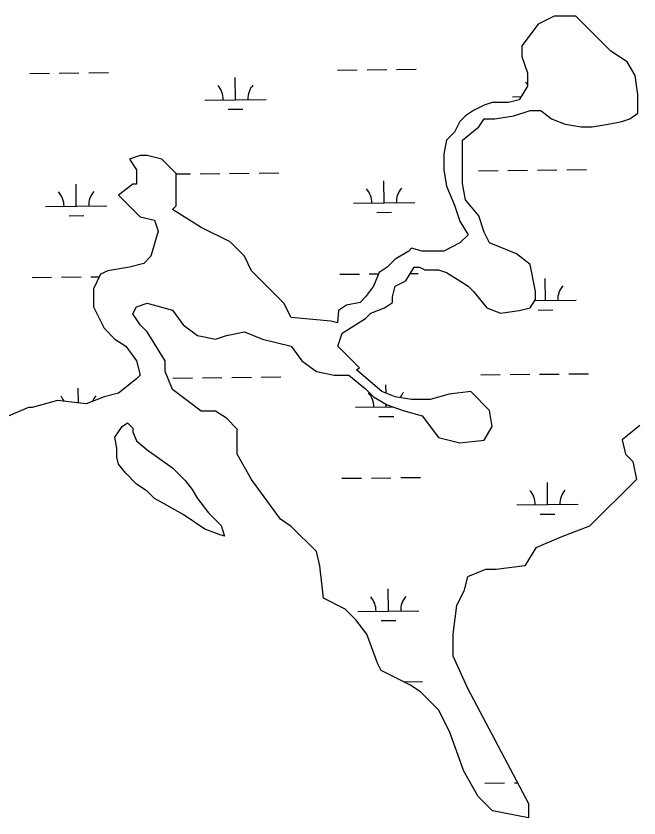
# Model space of a CAD drawing. Extents: x 3734862 to 3772949, y 391520 to 417239.
# Drawn here: x 3766178 to 3767194, y 413108 to 414416 of the extents above; entities that cross this region are included whole.
import ezdxf

# ---------------------------------------------------------------- set-up
doc = ezdxf.new("R2010")
doc.units = 0
doc.layers.add('V-TOPO-SHOR', color=7, linetype='Continuous')
doc.layers.add('V-WETL-SWMP', color=7, linetype='Continuous')

msp = doc.modelspace()

# ---------------------------------------------------------------- linework, layer by layer
at = {"layer": 'V-TOPO-SHOR'}
for p, q in [((3767056.3, 414415.6), (3767029.9, 414402.4)), ((3767091.5, 414415.6), (3767056.3, 414415.6)), ((3767148.7, 414358.4), (3767091.5, 414415.6)), ((3767029.9, 414402.4), (3767003.5, 414367.2)), ((3767003.5, 414367.2), (3767003.5, 414349.6)), ((3767175.1, 414340.8), (3767148.7, 414358.4)), ((3767003.5, 414349.6), (3767012.3, 414323.1)), ((3767188.3, 414318.7), (3767175.1, 414340.8)), ((3767012.3, 414323.1), (3767012.3, 414301.1)), ((3767192.7, 414287.9), (3767188.3, 414318.7)), ((3767012.3, 414301.1), (3766999.1, 414279.1)), ((3767192.7, 414257.1), (3767192.7, 414287.9)), ((3766955.1, 414274.7), (3766942, 414270.3)), ((3766981.5, 414274.7), (3766955.1, 414274.7)), ((3766999.1, 414279.1), (3766981.5, 414274.7)), ((3766924.4, 414261.5), (3766911.2, 414252.7)), ((3766942, 414270.3), (3766924.4, 414261.5)), ((3766990.3, 414252.7), (3767016.7, 414261.5)), ((3767016.7, 414261.5), (3767034.3, 414261.5)), ((3767034.3, 414261.5), (3767051.9, 414248.3)), ((3766911.2, 414252.7), (3766902.4, 414243.9)), ((3766933.2, 414235.1), (3766942, 414248.3)), ((3766942, 414248.3), (3766959.5, 414248.3)), ((3766959.5, 414248.3), (3766990.3, 414252.7)), ((3767051.9, 414248.3), (3767073.9, 414239.5)), ((3767166.3, 414243.9), (3767179.5, 414248.3)), ((3767179.5, 414248.3), (3767192.7, 414257.1)), ((3766902.4, 414243.9), (3766893.6, 414226.3)), ((3766906.8, 414213.1), (3766933.2, 414235.1)), ((3767073.9, 414239.5), (3767100.3, 414235.1)), ((3767100.3, 414235.1), (3767117.9, 414235.1)), ((3767117.9, 414235.1), (3767144.3, 414239.5)), ((3767144.3, 414239.5), (3767166.3, 414243.9)), ((3766893.6, 414226.3), (3766880.4, 414213.1)), ((3766880.4, 414213.1), (3766876, 414191.1)), ((3766906.8, 414142.6), (3766906.8, 414213.1)), ((3766380.8, 414188.3), (3766363.2, 414182.4)), ((3766363.2, 414182.4), (3766374.9, 414164.8)), ((3766392.5, 414188.3), (3766380.8, 414188.3)), ((3766416, 414182.4), (3766392.5, 414188.3)), ((3766439.4, 414159), (3766416, 414182.4)), ((3766876, 414191.1), (3766876, 414164.7)), ((3766374.9, 414164.8), (3766374.9, 414141.4)), ((3766439.4, 414106.2), (3766439.4, 414159)), ((3766876, 414164.7), (3766880.4, 414138.2)), ((3766911.2, 414116.2), (3766906.8, 414142.6)), ((3766369.1, 414141.4), (3766345.6, 414123.8)), ((3766374.9, 414141.4), (3766369.1, 414141.4)), ((3766880.4, 414138.2), (3766893.6, 414107.4)), ((3766345.6, 414123.8), (3766380.8, 414088.5)), ((3766933.2, 414089.8), (3766911.2, 414116.2)), ((3766433.6, 414100.3), (3766439.4, 414106.2)), ((3766893.6, 414107.4), (3766902.4, 414081)), ((3766480.5, 414070.9), (3766433.6, 414100.3)), ((3766380.8, 414088.5), (3766404.2, 414082.7)), ((3766404.2, 414082.7), (3766410.1, 414065.1)), ((3766902.4, 414081), (3766915.6, 414059)), ((3766942, 414063.4), (3766933.2, 414089.8)), ((3766410.1, 414065.1), (3766398.4, 414024)), ((3766527.4, 414047.5), (3766480.5, 414070.9)), ((3766915.6, 414059), (3766902.4, 414045.8)), ((3766950.8, 414045.8), (3766942, 414063.4)), ((3766550.9, 414024), (3766527.4, 414047.5)), ((3766902.4, 414045.8), (3766876, 414032.6)), ((3766994.7, 414028.2), (3766950.8, 414045.8)), ((3766818.8, 414032.6), (3766796.8, 414019.4)), ((3766823.2, 414037), (3766818.8, 414032.6)), ((3766840.8, 414032.6), (3766823.2, 414037)), ((3766876, 414032.6), (3766840.8, 414032.6)), ((3767016.7, 414010.6), (3766994.7, 414028.2)), ((3766386.7, 414012.3), (3766363.2, 414006.4)), ((3766398.4, 414024), (3766386.7, 414012.3)), ((3766562.6, 414000.5), (3766550.9, 414024)), ((3766796.8, 414019.4), (3766783.6, 414006.2)), ((3766328, 414000.5), (3766316.3, 413994.7)), ((3766363.2, 414006.4), (3766328, 414000.5)), ((3766615.4, 413947.7), (3766562.6, 414000.5)), ((3766783.6, 414006.2), (3766770.4, 413997.4)), ((3766814.4, 413984.2), (3766827.6, 414006.2)), ((3766827.6, 414006.2), (3766836.4, 414006.2)), ((3766836.4, 414006.2), (3766845.2, 414001.8)), ((3766845.2, 414001.8), (3766867.2, 414001.8)), ((3766867.2, 414001.8), (3766880.4, 413997.4)), ((3767025.5, 413966.6), (3767016.7, 414010.6)), ((3766316.3, 413994.7), (3766304.5, 413971.2)), ((3766770.4, 413997.4), (3766761.6, 413975.4)), ((3766880.4, 413997.4), (3766902.4, 413984.2)), ((3766761.6, 413975.4), (3766748.4, 413957.7)), ((3766792.4, 413957.7), (3766796.8, 413975.4)), ((3766796.8, 413975.4), (3766814.4, 413984.2)), ((3766902.4, 413984.2), (3766915.6, 413975.4)), ((3766915.6, 413975.4), (3766924.4, 413966.6)), ((3766304.5, 413971.2), (3766304.5, 413941.8)), ((3766924.4, 413966.6), (3766946.4, 413940.1)), ((3767025.5, 413953.3), (3767025.5, 413966.6)), ((3766374.9, 413941.8), (3766392.5, 413947.7)), ((3766392.5, 413947.7), (3766433.6, 413936)), ((3766627.1, 413924.2), (3766615.4, 413947.7)), ((3766739.6, 413948.9), (3766717.6, 413944.5)), ((3766748.4, 413957.7), (3766739.6, 413948.9)), ((3766779.2, 413940.1), (3766792.4, 413948.9)), ((3766792.4, 413948.9), (3766792.4, 413957.7)), ((3767016.7, 413940.1), (3767025.5, 413953.3)), ((3766304.5, 413941.8), (3766322.1, 413906.6)), ((3766369.1, 413930.1), (3766374.9, 413941.8)), ((3766433.6, 413936), (3766451.2, 413912.5)), ((3766704.4, 413935.7), (3766702.7, 413915.6)), ((3766717.6, 413944.5), (3766704.4, 413935.7)), ((3766757.2, 413931.3), (3766779.2, 413940.1)), ((3766946.4, 413940.1), (3766968.3, 413931.3)), ((3766968.3, 413931.3), (3766999.1, 413935.7)), ((3766999.1, 413935.7), (3767016.7, 413940.1)), ((3766380.8, 413912.5), (3766369.1, 413930.1)), ((3766691.6, 413918.4), (3766627.1, 413924.2)), ((3766710.4, 413898.5), (3766748.4, 413922.5)), ((3766748.4, 413922.5), (3766757.2, 413931.3)), ((3766392.5, 413900.8), (3766380.8, 413912.5)), ((3766451.2, 413912.5), (3766474.6, 413894.9)), ((3766702.7, 413915.6), (3766691.6, 413918.4)), ((3766322.1, 413906.6), (3766339.7, 413889)), ((3766421.8, 413853.8), (3766392.5, 413900.8)), ((3766474.6, 413894.9), (3766503.9, 413889)), ((3766503.9, 413889), (3766521.5, 413894.9)), ((3766521.5, 413894.9), (3766550.9, 413900.8)), ((3766550.9, 413900.8), (3766580.2, 413889)), ((3766703.4, 413877.3), (3766710.4, 413898.5)), ((3766339.7, 413889), (3766357.3, 413877.3)), ((3766580.2, 413889), (3766627.1, 413877.3)), ((3766357.3, 413877.3), (3766374.9, 413853.8)), ((3766627.1, 413877.3), (3766644.7, 413853.8)), ((3766738.5, 413842.1), (3766703.4, 413877.3)), ((3766374.9, 413853.8), (3766380.8, 413830.3)), ((3766421.8, 413836.2), (3766421.8, 413853.8)), ((3766644.7, 413853.8), (3766668.2, 413836.2)), ((3766733.7, 413838.9), (3766738.5, 413842.1)), ((3766380.8, 413830.3), (3766374.9, 413824.5)), ((3766433.6, 413806.9), (3766421.8, 413836.2)), ((3766668.2, 413836.2), (3766697.5, 413830.3)), ((3766697.5, 413830.3), (3766720.9, 413830.3)), ((3766720.9, 413830.3), (3766748.4, 413808.1)), ((3766774.8, 413803.7), (3766733.7, 413838.9)), ((3766374.9, 413824.5), (3766345.6, 413801)), ((3766480.5, 413771.6), (3766433.6, 413806.9)), ((3766748.4, 413808.1), (3766761.6, 413794.9)), ((3766796.8, 413794.9), (3766774.8, 413803.7)), ((3766920, 413803.7), (3766884.8, 413799.3)), ((3766950.8, 413772.8), (3766920, 413803.7)), ((3766322.1, 413795.1), (3766292.8, 413783.4)), ((3766345.6, 413801), (3766322.1, 413795.1)), ((3766761.6, 413794.9), (3766783.6, 413781.7)), ((3766823.2, 413790.5), (3766796.8, 413794.9)), ((3766854, 413790.5), (3766823.2, 413790.5)), ((3766884.8, 413799.3), (3766854, 413790.5)), ((3766199, 413777.5), (3766157.9, 413759.9)), ((3766204.8, 413777.5), (3766199, 413777.5)), ((3766245.9, 413789.2), (3766204.8, 413777.5)), ((3766292.8, 413783.4), (3766245.9, 413789.2)), ((3766783.6, 413781.7), (3766810, 413772.8)), ((3766503.9, 413771.6), (3766480.5, 413771.6)), ((3766521.5, 413759.9), (3766503.9, 413771.6)), ((3766810, 413772.8), (3766840.8, 413764)), ((3766840.8, 413764), (3766867.2, 413728.8)), ((3766955.1, 413746.4), (3766950.8, 413772.8)), ((3766539.1, 413742.3), (3766521.5, 413759.9)), ((3766539.1, 413701.2), (3766539.1, 413742.3)), ((3766942, 413724.4), (3766955.1, 413746.4)), ((3767196, 413748.2), (3767166.7, 413724.7)), ((3766867.2, 413728.8), (3766902.4, 413720)), ((3766902.4, 413720), (3766942, 413724.4)), ((3767166.7, 413724.7), (3767172.5, 413701.2)), ((3766562.6, 413660.1), (3766539.1, 413701.2)), ((3767172.5, 413701.2), (3767184.3, 413689.5)), ((3767184.3, 413689.5), (3767190.1, 413660.1)), ((3766609.5, 413595.6), (3766562.6, 413660.1)), ((3767190.1, 413660.1), (3767113.9, 413583.9)), ((3766627.1, 413583.8), (3766609.5, 413595.6)), ((3766668.2, 413542.8), (3766627.1, 413583.8)), ((3767113.9, 413583.9), (3767067, 413566.2)), ((3767067, 413566.2), (3767025.9, 413548.6)), ((3766674, 413519.3), (3766668.2, 413542.8)), ((3767025.9, 413548.6), (3767008.3, 413519.3)), ((3766679.9, 413466.5), (3766674, 413519.3)), ((3767008.3, 413519.3), (3766961.4, 413513.4)), ((3766943.8, 413513.4), (3766914.5, 413501.7)), ((3766961.4, 413513.4), (3766943.8, 413513.4)), ((3766914.5, 413501.7), (3766908.6, 413478.2)), ((3766908.6, 413478.2), (3766896.9, 413454.7)), ((3766715.1, 413448.9), (3766679.9, 413466.5)), ((3766896.9, 413454.7), (3766891, 413407.8)), ((3766732.7, 413431.3), (3766715.1, 413448.9)), ((3766750.3, 413407.8), (3766732.7, 413431.3)), ((3766767.9, 413360.8), (3766750.3, 413407.8)), ((3766891, 413407.8), (3766891, 413372.6)), ((3766891, 413372.6), (3766914.5, 413319.8)), ((3766773.7, 413349.1), (3766767.9, 413360.8)), ((3766820.6, 413325.6), (3766773.7, 413349.1)), ((3766838.2, 413313.9), (3766820.6, 413325.6)), ((3766914.5, 413319.8), (3767014.2, 413132)), ((3766867.6, 413284.5), (3766838.2, 413313.9)), ((3766885.2, 413249.3), (3766867.6, 413284.5)), ((3766908.6, 413184.8), (3766885.2, 413249.3)), ((3766932.1, 413143.7), (3766908.6, 413184.8)), ((3766955.5, 413120.2), (3766932.1, 413143.7)), ((3767014.2, 413132), (3767014.2, 413108.5)), ((3767014.2, 413108.5), (3766955.5, 413120.2))]:
    msp.add_line(p, q, dxfattribs=at)
msp.add_lwpolyline([(3766433.6, 413679.2), (3766454.1, 413658.7), (3766465.8, 413644), (3766474.6, 413629.3), (3766492.2, 413605.9), (3766512.7, 413585.3), (3766518.6, 413567.7), (3766509.8, 413570.6), (3766486.4, 413579.4), (3766451.2, 413602.9), (3766424.8, 413617.6), (3766404.2, 413629.3), (3766392.5, 413641.1), (3766374.9, 413652.8), (3766357.3, 413670.4), (3766345.6, 413685.1), (3766342.7, 413696.8), (3766342.7, 413711.5), (3766339.7, 413729.1), (3766351.5, 413746.7), (3766360.3, 413752.6), (3766369.1, 413743.8), (3766369.1, 413737.9), (3766374.9, 413723.2), (3766392.5, 413708.6)], close=True, dxfattribs=at)
at = {"layer": 'V-WETL-SWMP'}
for p, q in [((3767056.3, 414415.6), (3767029.9, 414402.4)), ((3767091.5, 414415.6), (3767056.3, 414415.6)), ((3767148.7, 414358.4), (3767091.5, 414415.6)), ((3767029.9, 414402.4), (3767003.5, 414367.2)), ((3767003.5, 414367.2), (3767003.5, 414349.6)), ((3767175.1, 414340.8), (3767148.7, 414358.4)), ((3767003.5, 414349.6), (3767012.3, 414323.1)), ((3767188.3, 414318.7), (3767175.1, 414340.8)), ((3766702.9, 414327.5), (3766734.9, 414327.8)), ((3766750.9, 414328), (3766782.9, 414328.3)), ((3766798.9, 414328.5), (3766830.9, 414328.8)), ((3766201, 414322.2), (3766233, 414322.5)), ((3766249, 414322.7), (3766281, 414323)), ((3766297, 414323.2), (3766329, 414323.5)), ((3766536.3, 414279.3), (3766536, 414315.3)), ((3767012.3, 414323.1), (3767012.3, 414301.1)), ((3767192.7, 414287.9), (3767188.3, 414318.7)), ((3767012.3, 414301.1), (3766999.1, 414279.1)), ((3767192.7, 414257.1), (3767192.7, 414287.9)), ((3766486.3, 414278.7), (3766586.3, 414279.8)), ((3766955.1, 414274.7), (3766942, 414270.3)), ((3766981.5, 414274.7), (3766955.1, 414274.7)), ((3766999.1, 414279.1), (3766981.5, 414274.7)), ((3766988.2, 414284), (3767002.2, 414284.2)), ((3766524.5, 414263.7), (3766548.5, 414264)), ((3766924.4, 414261.5), (3766911.2, 414252.7)), ((3766942, 414270.3), (3766924.4, 414261.5)), ((3766990.3, 414252.7), (3767016.7, 414261.5)), ((3767016.7, 414261.5), (3767034.3, 414261.5)), ((3767034.3, 414261.5), (3767051.9, 414248.3)), ((3766911.2, 414252.7), (3766902.4, 414243.9)), ((3766933.2, 414235.1), (3766942, 414248.3)), ((3766942, 414248.3), (3766959.5, 414248.3)), ((3766959.5, 414248.3), (3766990.3, 414252.7)), ((3767051.9, 414248.3), (3767073.9, 414239.5)), ((3767166.3, 414243.9), (3767179.5, 414248.3)), ((3767179.5, 414248.3), (3767192.7, 414257.1)), ((3766902.4, 414243.9), (3766893.6, 414226.3)), ((3766906.8, 414213.1), (3766933.2, 414235.1)), ((3767073.9, 414239.5), (3767100.3, 414235.1)), ((3767100.3, 414235.1), (3767117.9, 414235.1)), ((3767117.9, 414235.1), (3767144.3, 414239.5)), ((3767144.3, 414239.5), (3767166.3, 414243.9)), ((3766893.6, 414226.3), (3766880.4, 414213.1)), ((3766880.4, 414213.1), (3766876, 414191.1)), ((3766906.8, 414142.6), (3766906.8, 414213.1)), ((3766380.8, 414188.3), (3766363.2, 414182.4)), ((3766363.2, 414182.4), (3766374.9, 414164.8)), ((3766392.5, 414188.3), (3766380.8, 414188.3)), ((3766416, 414182.4), (3766392.5, 414188.3)), ((3766439.4, 414159), (3766416, 414182.4)), ((3766876, 414191.1), (3766876, 414164.7)), ((3766374.9, 414164.8), (3766374.9, 414141.4)), ((3766439.4, 414106.2), (3766439.4, 414159)), ((3766439.4, 414158.2), (3766462.8, 414158.4)), ((3766478.8, 414158.6), (3766510.8, 414158.9)), ((3766526.8, 414159.1), (3766558.8, 414159.4)), ((3766574.8, 414159.6), (3766606.8, 414159.9)), ((3766876, 414164.7), (3766880.4, 414138.2)), ((3766932.6, 414163.4), (3766964.6, 414163.7)), ((3766980.6, 414163.9), (3767012.6, 414164.2)), ((3767028.6, 414164.4), (3767060.6, 414164.7)), ((3767076.6, 414164.9), (3767108.6, 414165.2)), ((3766778.6, 414111), (3766778.2, 414147)), ((3766911.2, 414116.2), (3766906.8, 414142.6)), ((3766276.7, 414105.7), (3766276.3, 414141.7)), ((3766369.1, 414141.4), (3766345.6, 414123.8)), ((3766374.9, 414141.4), (3766369.1, 414141.4)), ((3766880.4, 414138.2), (3766893.6, 414107.4)), ((3766345.6, 414123.8), (3766380.8, 414088.5)), ((3766933.2, 414089.8), (3766911.2, 414116.2)), ((3766226.7, 414105.2), (3766326.7, 414106.2)), ((3766433.6, 414100.3), (3766439.4, 414106.2)), ((3766728.6, 414110.5), (3766828.6, 414111.5)), ((3766893.6, 414107.4), (3766902.4, 414081)), ((3766264.9, 414090.1), (3766288.9, 414090.4)), ((3766480.5, 414070.9), (3766433.6, 414100.3)), ((3766766.8, 414095.4), (3766790.8, 414095.7)), ((3766380.8, 414088.5), (3766404.2, 414082.7)), ((3766404.2, 414082.7), (3766410.1, 414065.1)), ((3766902.4, 414081), (3766915.6, 414059)), ((3766942, 414063.4), (3766933.2, 414089.8)), ((3766410.1, 414065.1), (3766398.4, 414024)), ((3766527.4, 414047.5), (3766480.5, 414070.9)), ((3766915.6, 414059), (3766902.4, 414045.8)), ((3766950.8, 414045.8), (3766942, 414063.4)), ((3766550.9, 414024), (3766527.4, 414047.5)), ((3766902.4, 414045.8), (3766876, 414032.6)), ((3766994.7, 414028.2), (3766950.8, 414045.8)), ((3766818.8, 414032.6), (3766796.8, 414019.4)), ((3766823.2, 414037), (3766818.8, 414032.6)), ((3766840.8, 414032.6), (3766823.2, 414037)), ((3766876, 414032.6), (3766840.8, 414032.6)), ((3767016.7, 414010.6), (3766994.7, 414028.2)), ((3766386.7, 414012.3), (3766363.2, 414006.4)), ((3766398.4, 414024), (3766386.7, 414012.3)), ((3766562.6, 414000.5), (3766550.9, 414024)), ((3766796.8, 414019.4), (3766783.6, 414006.2)), ((3766328, 414000.5), (3766316.3, 413994.7)), ((3766363.2, 414006.4), (3766328, 414000.5)), ((3766615.4, 413947.7), (3766562.6, 414000.5)), ((3766783.6, 414006.2), (3766770.4, 413997.4)), ((3766814.4, 413984.2), (3766827.6, 414006.2)), ((3766827.6, 414006.2), (3766836.4, 414006.2)), ((3766836.4, 414006.2), (3766845.2, 414001.8)), ((3766845.2, 414001.8), (3766867.2, 414001.8)), ((3766867.2, 414001.8), (3766880.4, 413997.4)), ((3767025.5, 413966.6), (3767016.7, 414010.6)), ((3766204.5, 413989.5), (3766236.5, 413989.8)), ((3766252.5, 413990), (3766284.5, 413990.3)), ((3766300.5, 413990.5), (3766314.3, 413990.7)), ((3766316.3, 413994.7), (3766304.5, 413971.2)), ((3766706.4, 413994.8), (3766738.4, 413995.1)), ((3766754.4, 413995.3), (3766769.6, 413995.5)), ((3766770.4, 413997.4), (3766761.6, 413975.4)), ((3766821.5, 413996), (3766834.4, 413996.2)), ((3766880.4, 413997.4), (3766902.4, 413984.2)), ((3767041.7, 413951.9), (3767041.4, 413987.9)), ((3766761.6, 413975.4), (3766748.4, 413957.7)), ((3766792.4, 413957.7), (3766796.8, 413975.4)), ((3766796.8, 413975.4), (3766814.4, 413984.2)), ((3766902.4, 413984.2), (3766915.6, 413975.4)), ((3766915.6, 413975.4), (3766924.4, 413966.6)), ((3766304.5, 413971.2), (3766304.5, 413941.8)), ((3766924.4, 413966.6), (3766946.4, 413940.1)), ((3767025.5, 413953.3), (3767025.5, 413966.6)), ((3766374.9, 413941.8), (3766392.5, 413947.7)), ((3766392.5, 413947.7), (3766433.6, 413936)), ((3766627.1, 413924.2), (3766615.4, 413947.7)), ((3766739.6, 413948.9), (3766717.6, 413944.5)), ((3766748.4, 413957.7), (3766739.6, 413948.9)), ((3766779.2, 413940.1), (3766792.4, 413948.9)), ((3766792.4, 413948.9), (3766792.4, 413957.7)), ((3767016.7, 413940.1), (3767025.5, 413953.3)), ((3767024.5, 413951.7), (3767091.7, 413952.4)), ((3766304.5, 413941.8), (3766322.1, 413906.6)), ((3766369.1, 413930.1), (3766374.9, 413941.8)), ((3766433.6, 413936), (3766451.2, 413912.5)), ((3766704.4, 413935.7), (3766702.7, 413915.6)), ((3766717.6, 413944.5), (3766704.4, 413935.7)), ((3766757.2, 413931.3), (3766779.2, 413940.1)), ((3766946.4, 413940.1), (3766968.3, 413931.3)), ((3766968.3, 413931.3), (3766999.1, 413935.7)), ((3766999.1, 413935.7), (3767016.7, 413940.1)), ((3767029.9, 413936.4), (3767053.9, 413936.6)), ((3766380.8, 413912.5), (3766369.1, 413930.1)), ((3766691.6, 413918.4), (3766627.1, 413924.2)), ((3766710.4, 413898.5), (3766748.4, 413922.5)), ((3766748.4, 413922.5), (3766757.2, 413931.3)), ((3766392.5, 413900.8), (3766380.8, 413912.5)), ((3766451.2, 413912.5), (3766474.6, 413894.9)), ((3766702.7, 413915.6), (3766691.6, 413918.4)), ((3766322.1, 413906.6), (3766339.7, 413889)), ((3766421.8, 413853.8), (3766392.5, 413900.8)), ((3766474.6, 413894.9), (3766503.9, 413889)), ((3766503.9, 413889), (3766521.5, 413894.9)), ((3766521.5, 413894.9), (3766550.9, 413900.8)), ((3766550.9, 413900.8), (3766580.2, 413889)), ((3766703.4, 413877.3), (3766710.4, 413898.5)), ((3766339.7, 413889), (3766357.3, 413877.3)), ((3766580.2, 413889), (3766627.1, 413877.3)), ((3766357.3, 413877.3), (3766374.9, 413853.8)), ((3766627.1, 413877.3), (3766644.7, 413853.8)), ((3766738.5, 413842.1), (3766703.4, 413877.3)), ((3766374.9, 413853.8), (3766380.8, 413830.3)), ((3766421.8, 413836.2), (3766421.8, 413853.8)), ((3766644.7, 413853.8), (3766668.2, 413836.2)), ((3766733.7, 413838.9), (3766738.5, 413842.1)), ((3766380.8, 413830.3), (3766374.9, 413824.5)), ((3766433.6, 413806.9), (3766421.8, 413836.2)), ((3766668.2, 413836.2), (3766697.5, 413830.3)), ((3766697.5, 413830.3), (3766720.9, 413830.3)), ((3766720.9, 413830.3), (3766748.4, 413808.1)), ((3766774.8, 413803.7), (3766733.7, 413838.9)), ((3766936.2, 413830.7), (3766968.2, 413831.1)), ((3766984.2, 413831.2), (3767016.2, 413831.6)), ((3767032.2, 413831.7), (3767064.2, 413832.1)), ((3767080.2, 413832.2), (3767112.2, 413832.6)), ((3766374.9, 413824.5), (3766345.6, 413801)), ((3766434.3, 413825.4), (3766466.3, 413825.8)), ((3766482.3, 413825.9), (3766514.3, 413826.3)), ((3766530.3, 413826.4), (3766562.3, 413826.8)), ((3766578.3, 413826.9), (3766610.3, 413827.3)), ((3766280.1, 413785), (3766279.9, 413809)), ((3766480.5, 413771.6), (3766433.6, 413806.9)), ((3766748.4, 413808.1), (3766761.6, 413794.9)), ((3766796.8, 413794.9), (3766774.8, 413803.7)), ((3766781.9, 413800.8), (3766781.7, 413814.3)), ((3766920, 413803.7), (3766884.8, 413799.3)), ((3766950.8, 413772.8), (3766920, 413803.7)), ((3766322.1, 413795.1), (3766292.8, 413783.4)), ((3766345.6, 413801), (3766322.1, 413795.1)), ((3766761.6, 413794.9), (3766783.6, 413781.7)), ((3766823.2, 413790.5), (3766796.8, 413794.9)), ((3766854, 413790.5), (3766823.2, 413790.5)), ((3766884.8, 413799.3), (3766854, 413790.5)), ((3766199, 413777.5), (3766157.9, 413759.9)), ((3766204.8, 413777.5), (3766199, 413777.5)), ((3766245.9, 413789.2), (3766204.8, 413777.5)), ((3766292.8, 413783.4), (3766245.9, 413789.2)), ((3766732.1, 413777.8), (3766793.2, 413778.5)), ((3766782.1, 413778.3), (3766782.1, 413782.6)), ((3766783.6, 413781.7), (3766810, 413772.8)), ((3766503.9, 413771.6), (3766480.5, 413771.6)), ((3766521.5, 413759.9), (3766503.9, 413771.6)), ((3766810, 413772.8), (3766840.8, 413764)), ((3766840.8, 413764), (3766867.2, 413728.8)), ((3766955.1, 413746.4), (3766950.8, 413772.8)), ((3766539.1, 413742.3), (3766521.5, 413759.9)), ((3766770.3, 413762.8), (3766794.3, 413763)), ((3766539.1, 413701.2), (3766539.1, 413742.3)), ((3766942, 413724.4), (3766955.1, 413746.4)), ((3767196, 413748.2), (3767166.7, 413724.7)), ((3766867.2, 413728.8), (3766902.4, 413720)), ((3766902.4, 413720), (3766942, 413724.4)), ((3767166.7, 413724.7), (3767172.5, 413701.2)), ((3766562.6, 413660.1), (3766539.1, 413701.2)), ((3767172.5, 413701.2), (3767184.3, 413689.5)), ((3767184.3, 413689.5), (3767190.1, 413660.1)), ((3766609.5, 413595.6), (3766562.6, 413660.1)), ((3766709.9, 413662.1), (3766741.9, 413662.5)), ((3766757.9, 413662.6), (3766789.9, 413663)), ((3766805.9, 413663.2), (3766837.9, 413663.5)), ((3767190.1, 413660.1), (3767113.9, 413583.9)), ((3767045.2, 413619.3), (3767044.9, 413655.3)), ((3766995.3, 413618.7), (3767095.2, 413619.8)), ((3766627.1, 413583.8), (3766609.5, 413595.6)), ((3767033.4, 413603.7), (3767057.4, 413603.9)), ((3766668.2, 413542.8), (3766627.1, 413583.8)), ((3767113.9, 413583.9), (3767067, 413566.2)), ((3767067, 413566.2), (3767025.9, 413548.6)), ((3766674, 413519.3), (3766668.2, 413542.8)), ((3767025.9, 413548.6), (3767008.3, 413519.3)), ((3766679.9, 413466.5), (3766674, 413519.3)), ((3767008.3, 413519.3), (3766961.4, 413513.4)), ((3766943.8, 413513.4), (3766914.5, 413501.7)), ((3766961.4, 413513.4), (3766943.8, 413513.4)), ((3766914.5, 413501.7), (3766908.6, 413478.2)), ((3766785.6, 413445.7), (3766785.2, 413481.7)), ((3766908.6, 413478.2), (3766896.9, 413454.7)), ((3766715.1, 413448.9), (3766679.9, 413466.5)), ((3766896.9, 413454.7), (3766891, 413407.8)), ((3766732.7, 413431.3), (3766715.1, 413448.9)), ((3766735.6, 413445.2), (3766835.6, 413446.2)), ((3766750.3, 413407.8), (3766732.7, 413431.3)), ((3766773.8, 413430.1), (3766797.8, 413430.4)), ((3766767.9, 413360.8), (3766750.3, 413407.8)), ((3766891, 413407.8), (3766891, 413372.6)), ((3766891, 413372.6), (3766914.5, 413319.8)), ((3766773.7, 413349.1), (3766767.9, 413360.8)), ((3766820.6, 413325.6), (3766773.7, 413349.1)), ((3766810.9, 413330.5), (3766841.4, 413330.8)), ((3766838.2, 413313.9), (3766820.6, 413325.6)), ((3766914.5, 413319.8), (3767014.2, 413132)), ((3766867.6, 413284.5), (3766838.2, 413313.9)), ((3766885.2, 413249.3), (3766867.6, 413284.5)), ((3766908.6, 413184.8), (3766885.2, 413249.3)), ((3766932.1, 413143.7), (3766908.6, 413184.8)), ((3766943.2, 413165.4), (3766975.2, 413165.7)), ((3766991.2, 413165.9), (3766996.1, 413166)), ((3766955.5, 413120.2), (3766932.1, 413143.7)), ((3767014.2, 413132), (3767014.2, 413108.5)), ((3767014.2, 413108.5), (3766955.5, 413120.2))]:
    msp.add_line(p, q, dxfattribs=at)
msp.add_lwpolyline([(3766433.6, 413679.2), (3766454.1, 413658.7), (3766465.8, 413644), (3766474.6, 413629.3), (3766492.2, 413605.9), (3766512.7, 413585.3), (3766518.6, 413567.7), (3766509.8, 413570.6), (3766486.4, 413579.4), (3766451.2, 413602.9), (3766424.8, 413617.6), (3766404.2, 413629.3), (3766392.5, 413641.1), (3766374.9, 413652.8), (3766357.3, 413670.4), (3766345.6, 413685.1), (3766342.7, 413696.8), (3766342.7, 413711.5), (3766339.7, 413729.1), (3766351.5, 413746.7), (3766360.3, 413752.6), (3766369.1, 413743.8), (3766369.1, 413737.9), (3766374.9, 413723.2), (3766392.5, 413708.6)], close=True, dxfattribs=at)
for centre, start, end in [((3766481.1, 414279.2), 359.8334, 41.377), ((3766591.6, 414280.3), 139.8334, 181.377), ((3766983, 414284.5), 33.5828, 41.377), ((3766332, 414106.8), 139.8334, 181.377), ((3766723.4, 414110.9), 359.8334, 41.377), ((3766833.8, 414112.1), 139.8334, 181.377), ((3766221.5, 414105.6), 359.8334, 41.377), ((3767097, 413953), 139.8334, 181.377), ((3766225, 413772.9), 25.0746, 41.377), ((3766335.5, 413774.1), 139.8334, 157.8551), ((3766726.9, 413778.2), 359.8334, 41.377), ((3766837.4, 413779.4), 139.8334, 156.4536), ((3766990, 413619.1), 359.8334, 41.377), ((3767100.5, 413620.3), 139.8334, 181.377), ((3766730.4, 413445.6), 359.8334, 41.377), ((3766840.9, 413446.7), 139.8334, 181.377)]:
    msp.add_arc(centre, 35.2, start, end, dxfattribs=at)

doc.saveas('drawing.dxf')
